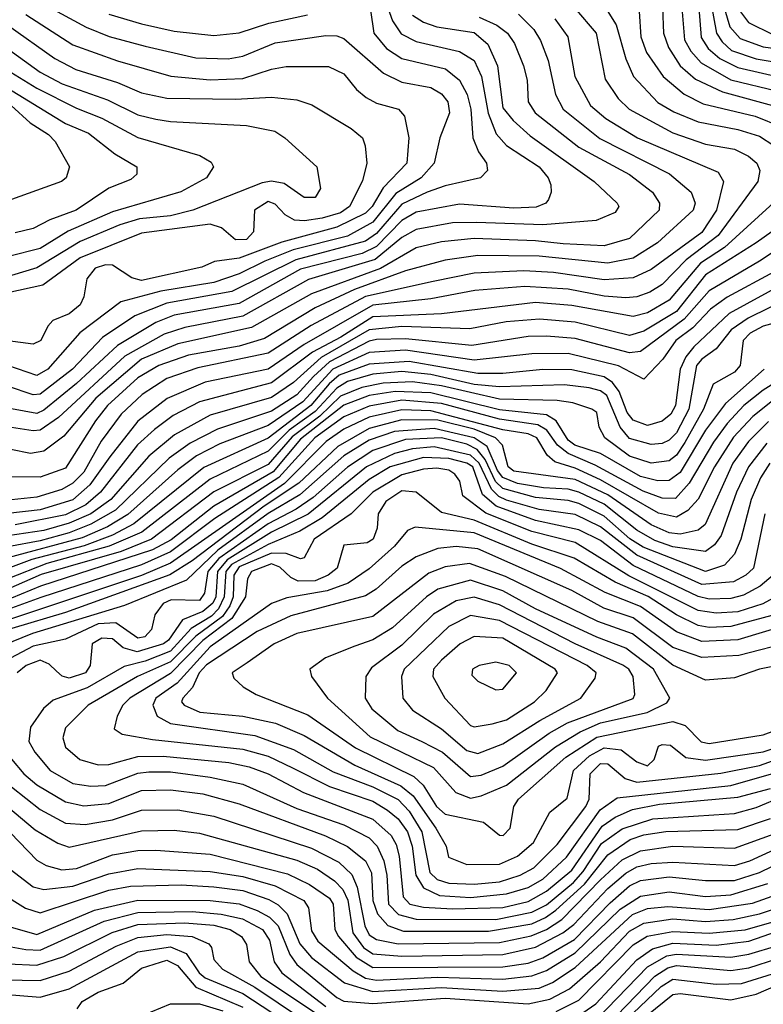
# Model space of a CAD drawing. Extents: x 501367 to 657802, y 482273 to 547541.
# Tile 387 of 656: x 617608 to 619665, y 494458 to 497182. Entities that reach past the tile are written whole.
import ezdxf

# ---------------------------------------------------------------- set-up
doc = ezdxf.new("R2010")
doc.units = 0

msp = doc.modelspace()

# ---------------------------------------------------------------- linework, layer by layer
at = {"layer": '0CON20XD'}
for points in [[(617575, 497280), (617791.5, 497161.5), (617855.8, 497135.8), (617955, 497108.9), (618095, 497076.7), (618185, 497074.2), (618225, 497081.4), (618315, 497118.4), (618455, 497138.3), (618485, 497137.4), (618505, 497130), (618614.2, 497034.1), (618665, 497009.7), (618745.4, 496995), (618775, 496977.4), (618792.4, 496955), (618796.7, 496925), (618770.7, 496855), (618754.8, 496785), (618718.4, 496745), (618648.5, 496701.5), (618585, 496622.2), (618515, 496583.3), (618364.7, 496545.3), (618286.2, 496513.8), (618215, 496478.8), (618145.1, 496454.9), (617998.8, 496431.2), (617888.1, 496401.9), (617774.5, 496315.5), (617685.6, 496215), (617655, 496197.7), (617575, 496225.2)], [(618601.6, 497285), (618639.1, 497179.1), (618663.4, 497143.4), (618705, 497122), (618825, 497094.8), (618865, 497069), (618885.3, 497025.3), (618903.7, 496923.6), (618926.5, 496866.5), (618955, 496834), (619045.3, 496775), (619070, 496745), (619076.9, 496725), (619078.4, 496705), (619071.2, 496685), (619063.3, 496675), (619036.3, 496663.7), (618975, 496660.7), (618825, 496671.5), (618705, 496650.2), (618665, 496626.3), (618595.4, 496554.6), (618555, 496535.7), (618385, 496491.7), (618215, 496397.1), (618035.4, 496364.6), (617985, 496344.7), (617879, 496281), (617765, 496175.3), (617675, 496102.1), (617655, 496092.9), (617585, 496105.4)], [(619543.1, 497263.1), (619572.4, 497162.4), (619600.7, 497130.7), (619665, 497107.3), (619795, 497089.3), (619855, 497064.9), (619950.2, 497010.2), (620006.9, 496985), (620174.6, 496944.6), (620323.5, 496853.5), (620427.9, 496807.9), (620445.9, 496775), (620446.2, 496745), (620438.6, 496721.4), (620383.4, 496655), (620355, 496578.9), (620335, 496564.2), (620308.7, 496561.3)], [(619143.2, 497215), (619203.2, 497145), (619227.5, 497017.5), (619263.9, 496963.9), (619293.8, 496935), (619415, 496869), (619505, 496838.2), (619585, 496823.9), (619624.1, 496805), (619647.6, 496785), (619655.2, 496765), (619650.4, 496735), (619540.5, 496585), (619452, 496518), (619385, 496449.5), (619351.3, 496428.7)], [(619228.4, 497215), (619258.3, 497168.3), (619284.4, 497074.4), (619305.6, 497025.6), (619373.3, 496953.3), (619417.3, 496927.3), (619485, 496899.7), (619595, 496878.9), (619655, 496860), (619694.2, 496834.2)], [(619386.6, 497215), (619389.1, 497145), (619403, 497105), (619434.9, 497054.9), (619477.4, 497017.4), (619552.4, 496982.4), (619711, 496939)], [(619440, 497215), (619447, 497127), (619464.3, 497095), (619493.4, 497063.4), (619575, 497016.3), (619705.2, 496984.8)], [(619486.9, 497215), (619493, 497133), (619512.9, 497102.9), (619545.2, 497075.2), (619595, 497049.8), (619775, 497008.8)], [(619520.9, 497225), (619535.3, 497145), (619550.9, 497120.9), (619577.3, 497097.3), (619645, 497074.4), (619785, 497050.7)], [(619593.7, 497215), (619624.6, 497174.6), (619691.8, 497141.8)], [(618578.3, 497208.3), (618587.8, 497145), (618622.4, 497102.4), (618665, 497074.8), (618786.2, 497046.2), (618824.6, 497014.7), (618846.3, 496975), (618856.4, 496935), (618861.5, 496855), (618876.8, 496816.8), (618899.6, 496785), (618902.5, 496765), (618882.5, 496745), (618785, 496722.9), (618734.9, 496705.1), (618665, 496672.3), (618595, 496590.5), (618565, 496569.6), (618371.9, 496518.1), (618195, 496430.6), (618015, 496398.2), (617926.9, 496363.1), (617837.4, 496302.6), (617753.6, 496215), (617665, 496145.9), (617645, 496144.1), (617502.5, 496192.5)], [(617625, 497197.2), (617755, 497112.5), (617878.3, 497068.3), (618026, 497026), (618135, 497015.7), (618225, 497019.3), (618305, 497045.9), (618345, 497052.4), (618462.4, 497052.4), (618505, 497032.7), (618539.5, 496989.5), (618566.6, 496966.6), (618595, 496951.6), (618655.8, 496935), (618672.5, 496915), (618684.7, 496855), (618678.8, 496785), (618613.1, 496716.9), (618583.3, 496665), (618565, 496647.3), (618485, 496607.8), (618333, 496567), (618215, 496522.3), (618147, 496513), (618112.1, 496497.9), (617945, 496461), (617918.3, 496468.3), (617865, 496503), (617845, 496503.9), (617816.8, 496495), (617793.5, 496465), (617785.7, 496415), (617775, 496393.2), (617745, 496368.3), (617699.9, 496350.1), (617685.7, 496334.3), (617666.9, 496295), (617645, 496284.2), (617575, 496293.6)], [(618879, 497189), (618927.5, 497167.5), (618957.7, 497145), (618976.4, 497116.4), (619001.6, 497055), (619011.6, 497015), (619014.8, 496954.8), (619033.9, 496925), (619155, 496830), (619295, 496753.7), (619358.9, 496705), (619377.8, 496675), (619377.1, 496655), (619295, 496576.7), (619225, 496556.4), (619111.9, 496561.9), (619035, 496570.8), (618865, 496576.9), (618775, 496567.8), (618705, 496551.1), (618606.3, 496493.7), (618415, 496424), (618249.2, 496330.8), (618045, 496285.5), (617945, 496242.6), (617818.9, 496135), (617730, 496030), (617675, 495988.7), (617637.8, 495982.2), (617583, 495993)], [(618987.8, 497197.8), (619030.4, 497155), (619048.9, 497125), (619069.7, 497069.7), (619090.7, 496975), (619111.7, 496935), (619213.3, 496853.3), (619406, 496756), (619465.3, 496705), (619476.2, 496675), (619471.4, 496655), (619372.5, 496565), (619305, 496522.9), (619235, 496508.9), (619045, 496528.1), (618875, 496530), (618785, 496516.5), (618675, 496487.4), (618534.1, 496435.9), (618425.2, 496384.8), (618285, 496299.7), (618215, 496279.3), (618075, 496253.7), (617992.6, 496225), (617935, 496191.5), (617851.2, 496115), (617818, 496072), (617735, 495941.4), (617665, 495916.3), (617585, 495917.2)], [(618695, 497194.8), (618725.5, 497175.5), (618762.2, 497162.2), (618865, 497147.3), (618902.6, 497115), (618929.7, 497055), (618945, 496938.8), (618973, 496903), (619020.6, 496860.6), (619197.5, 496735), (619260.8, 496675), (619265.4, 496665), (619255, 496648.7), (619203.2, 496626.8), (619055, 496615.1), (618871.6, 496621.6), (618805, 496620.5), (618705, 496601.6), (618665, 496579.4), (618591, 496519), (618406.8, 496463.2), (618225, 496361.6), (618065, 496330.9), (618007.5, 496312.5), (617899.2, 496250.8), (617715, 496081.3), (617665, 496046.6), (617645, 496044.4), (617585, 496054.1)], [(617855, 497197.6), (617945, 497170.6), (618035, 497150.2), (618145, 497138.2), (618215, 497146.2), (618296.9, 497173.1), (618404.6, 497195.4)], [(619321.5, 497205), (619326.7, 497135), (619341.9, 497091.9)], [(617575, 497167.4), (617705.3, 497075), (617763.1, 497045), (617878.5, 497008.5), (617945, 496980.2), (618015, 496964.8), (618205, 496962.9), (618305, 496968), (618375, 496961), (618416.4, 496946.4), (618525, 496881.4), (618556.2, 496855), (618563.6, 496833.6), (618568.2, 496785), (618556, 496736), (618520.8, 496665), (618495, 496648.2), (618445, 496633.1), (618395.8, 496625.8), (618368, 496628), (618342, 496642), (618315, 496671.5), (618295, 496678.8), (618257.8, 496655), (618254.7, 496595), (618235, 496574.1), (618205, 496573.3), (618166.3, 496606.3), (618135, 496616.2), (617945, 496591.5), (617775, 496523.6), (617672, 496448), (617575, 496426.3)], [(619088.4, 497185), (619124.4, 497135), (619143.7, 497025), (619187, 496945), (619229.1, 496909.1), (619317.5, 496855), (619540.2, 496760.2), (619555.3, 496735), (619536.1, 496655), (619495, 496593.5), (619355, 496491.4), (619305, 496467.6), (619225, 496462.4), (619085, 496482.6), (619003, 496487), (618865, 496481.2), (618751.9, 496458.1), (618565, 496416.3), (618414, 496336), (618295, 496259.2), (618100.8, 496219.2), (618015, 496189.2), (617947.1, 496145), (617889, 496091), (617833.8, 496016.2), (617785, 495930), (617755, 495899.9), (617725, 495882.6), (617655, 495861.4), (617585, 495853.8)], [(617543.9, 497123.9), (617665, 497037.4), (617725.3, 497005.3), (617850.9, 496960.9), (617935, 496918.8), (617985, 496907.5), (618025, 496900.5), (618235, 496889.6), (618313.6, 496873.6), (618341.8, 496855), (618430, 496775), (618440.5, 496715), (618425, 496690), (618395, 496690.4), (618339.4, 496729.4), (618305, 496735.2), (618278.8, 496731.2), (618086.9, 496655), (618025, 496639.3), (617939.1, 496630.9), (617885, 496614.5), (617775, 496568.3), (617655, 496495.9), (617585, 496474.1)], [(617486.4, 497096.4), (617655, 496993), (617765, 496937.5), (617835, 496910.1), (617935, 496856.2), (618106.5, 496806.5), (618138.1, 496788.1), (618144.4, 496775), (618124.6, 496745), (618053.7, 496706.3), (617865, 496650.5), (617742.4, 496597.6), (617665, 496549.1), (617576.8, 496526.8)], [(619341.9, 497091.9), (619388, 497025), (619446.1, 496976.1), (619499.1, 496949.1), (619642.9, 496915), (619715, 496886.2)], [(617455, 497065.5), (617735, 496895.4), (617798.5, 496868.5), (617871.5, 496811.5), (617931.9, 496775), (617931.9, 496755), (617915, 496740.4), (617855, 496715.8), (617764.1, 496655), (617691.2, 496628.8), (617645, 496604.8), (617595, 496592.3)], [(617584, 496945), (617637.2, 496897.2), (617687.9, 496865), (617706.4, 496845), (617745.4, 496775), (617736.7, 496745), (617724, 496735), (617515, 496660)], [(619714.7, 496695), (619557.8, 496552.2), (619491.3, 496508.7), (619405, 496406.2), (619345, 496371.4), (619305, 496360.7), (619135, 496391.3), (619035, 496400), (618775, 496368.6), (618585, 496360.1), (618496.6, 496303.4), (618417.9, 496262.1), (618305, 496177.9), (618105.4, 496124.6), (618032.7, 496087.3), (617981.3, 496048.7)], [(619800, 496675), (619645.7, 496565), (619505, 496476.1), (619425.3, 496375), (619335, 496320.1), (619295, 496308.1), (619145, 496345.3), (619046.1, 496353.9), (618953.9, 496346.1), (618853.4, 496326.6), (618665, 496332.9), (618575, 496324.3), (618442.2, 496247.8), (618365, 496178.5), (618305, 496136.5), (618135, 496088.2), (618036.1, 496033.9), (617965.5, 495974.5), (617860.5, 495855), (617805, 495815), (617745, 495788.7), (617675, 495769), (617575, 495753.7)], [(619793.6, 496606.4), (619655, 496513.8), (619515, 496432.5), (619446.3, 496353.7), (619325, 496263.8), (619295, 496260.5), (619145, 496300.4), (619065, 496306.5), (619015, 496305.8), (618859.1, 496280.9), (618675, 496299.1), (618595, 496297.3), (618575, 496292.3), (618465, 496235.6), (618420.6, 496195), (618375, 496144.5), (618305, 496099.5), (618155, 496049.2), (618079.7, 496010.3), (618021.1, 495968.9), (617873.4, 495825), (617805, 495785.9), (617745, 495762.5), (617665, 495739.9), (617575, 495723.7)], [(619695, 496484.6), (619565.2, 496414.8), (619518.8, 496381.2), (619470.4, 496329.6), (619423.5, 496295), (619387.4, 496242.6), (619335, 496188), (619264.5, 496224.5), (619125, 496258.4), (619025, 496258), (618865, 496239.8), (618675, 496268), (618575, 496261), (618474.7, 496215), (618391.3, 496125), (618295, 496059.5), (618161.6, 496008.4), (618097, 495975), (618045, 495936.9), (617907.2, 495812.8), (617851.1, 495778.9), (617781.1, 495748.9), (617575, 495693.6)], [(619727.2, 496455), (619571.1, 496368.9), (619472.7, 496277.3), (619450.5, 496249.5), (619434.7, 496215), (619422.3, 496115), (619408.9, 496091.1), (619385, 496071.2), (619345, 496059.5), (619305, 496073.7), (619288.6, 496095), (619266.3, 496153.7), (619248.3, 496178.3), (619225, 496193.6), (619135, 496213.4), (619055, 496214.7), (618945, 496203.5), (618875, 496203), (618685, 496236.5), (618575, 496229), (618491.7, 496198.3), (618464.1, 496175), (618413.3, 496115), (618295, 496024.6), (618117.3, 495942.7), (617923.3, 495786.8), (617864.5, 495755.5), (617786, 495726), (617641.7, 495688.3), (617575, 495663.2)], [(619351.3, 496428.7), (619315, 496415.7), (619285, 496413.1), (619225, 496417.6), (619125, 496436.2), (619005, 496443.6), (618867.1, 496432.9), (618745, 496409.7), (618585, 496392.1), (618395, 496283.4), (618295, 496215.5), (618121.1, 496178.9), (618016, 496134), (617935, 496071.2), (617857.5, 495972.5), (617802.4, 495895), (617755, 495853.3), (617665, 495825.6), (617575, 495815.6)], [(619737.5, 496412.5), (619623.6, 496356.4), (619576.3, 496323.7), (619535, 496272), (619495, 496243.2), (619480.3, 496225), (619459.3, 496105), (619425, 496039), (619405, 496018.8), (619385, 496009.7), (619355, 496007.2), (619295, 496023), (619269.1, 496055), (619232.1, 496142.1), (619215, 496155.7), (619183.2, 496163.2), (619115, 496171.8), (618935, 496166.3), (618865, 496173.2), (618745, 496200.4), (618665, 496208.5), (618585, 496201.5), (618515, 496181.2), (618485, 496163), (618425, 496098.4), (618353.4, 496046.6), (618295, 495988.2), (618135, 495911.1), (617945.6, 495764.4), (617855.2, 495725), (617682.9, 495677.1), (617575, 495634.7)], [(619705, 496345.6), (619665, 496334.7), (619628.8, 496315), (619609.8, 496295), (619601, 496225), (619585, 496207.3), (619526.6, 496173.4), (619499.5, 496105), (619448.1, 496011.9), (619425, 495976.9), (619405, 495961.6), (619355, 495954.9), (619295, 495974.7), (619226.7, 496025), (619211.3, 496055), (619204.5, 496095), (619191.1, 496105), (619138, 496122), (619095, 496129), (618935, 496132.3), (618775, 496169.4), (618695, 496180.3), (618613.3, 496176.7), (618554.7, 496164.7), (618495, 496140.2), (618438.3, 496085), (618362.1, 496027.9), (618295, 495951.8), (618145, 495875.7), (617972.2, 495745), (617889, 495711), (617667.4, 495647.4), (617575, 495606.6)], [(619667.9, 496215), (619560.1, 496119.9), (619505, 496046.5), (619435, 495928.9), (619405, 495906.8), (619373.8, 495906.2), (619325, 495918), (619215, 495981.9), (619143.4, 496005), (619125, 496018.6), (619091.9, 496071.9), (619065, 496088.7), (618935, 496102.5), (618745, 496149.8), (618646.3, 496153.7), (618575, 496142.2), (618505, 496115.6), (618385, 496021.5), (618309.1, 495930.9), (618145, 495836.4), (618027.1, 495742.9), (617975, 495715.4), (617665.1, 495614.9), (617585, 495581.8)], [(619718.9, 496191.1), (619665, 496157.2), (619611.7, 496115), (619565, 496064.6), (619527, 496013), (619460.2, 495899.8), (619422.4, 495857.6), (619385, 495857.9), (619332.8, 495877.2), (619199.7, 495949.7), (619125, 495981.5), (619095.4, 496005.4), (619066.3, 496046.3), (619041.3, 496061.3), (618935, 496076.7), (618775, 496119.9), (618665, 496129.1), (618575, 496112.7), (618505, 496083.1), (618424.5, 496025), (618324.7, 495915.3), (618148.2, 495801.8), (618025, 495709.5), (617945, 495673.6), (617666.5, 495583.5)], [(619695, 496131.3), (619636.1, 496083.9), (619582.5, 496027.5), (619530, 495945), (619484.6, 495855.4), (619456, 495824), (619425, 495805.9), (619375, 495816.8), (619215, 495908.7), (619145, 495941.5), (619088.4, 495958.4), (619066.9, 495976.9), (619038.3, 496025), (619015, 496036.4), (618945, 496047.5), (618745, 496100.4), (618665, 496102.4), (618575, 496082.1), (618505, 496049.3), (618455.6, 496015), (618340.9, 495899.1), (618025, 495678.5), (617945, 495644.3), (617585, 495524.6)], [(619679.9, 496070.1), (619624.6, 496015.4), (619580.9, 495955), (619504.4, 495785.6), (619485, 495769.4), (619435, 495758.6), (619405, 495762.6), (619355, 495784.7), (619235, 495867.4), (619145, 495909.8), (618975, 495933.2), (618959.3, 495945), (618943.9, 496005), (618924.3, 496025), (618865, 496049.1), (618765, 496074.1), (618665, 496075.1), (618575, 496050.7), (618488.4, 496001.6), (618380.1, 495899.9), (618284.3, 495835.7), (618085, 495685), (618023.6, 495646.4), (617735, 495541.6), (617436.7, 495453.3)], [(619675, 496010.6), (619623.9, 495945), (619590.9, 495875), (619548.2, 495755), (619530.5, 495729.5), (619505, 495710.4), (619415, 495723.4), (619365, 495741.1), (619315, 495769.9), (619225, 495841.8), (619154.9, 495874.9), (619125, 495883.2), (619056.9, 495886.9), (618985, 495898.5), (618945, 495915.2), (618929.5, 495935), (618901.6, 496001.6), (618865, 496025.5), (618755, 496051.2), (618645, 496042.6), (618575, 496018.4), (618505, 495975.1), (618382.8, 495867.2), (618295, 495815.5), (618155.8, 495714.2), (618069, 495631), (617898.3, 495561.7), (617643.8, 495483.8), (617474.2, 495415.8)], [(617981.3, 496048.7), (617934.3, 496005.7), (617831.5, 495875), (617790.5, 495839.5), (617735, 495812.6), (617595, 495784.8)], [(619683.5, 495955), (619657.8, 495915), (619631.4, 495855), (619602.7, 495745), (619585, 495703.4), (619557.4, 495672.6), (619505, 495655.6), (619333, 495723), (619296.2, 495746.2), (619225, 495808.4), (619155, 495843.1), (619125, 495851.6), (619035, 495859.8), (618945, 495885.2), (618924.5, 495904.5), (618895.4, 495965.4), (618873.1, 495993.1), (618845, 496007.5), (618775, 496025.4), (618675, 496020.8), (618585, 495989.9), (618515, 495943.7), (618419.7, 495860.3), (618372.6, 495827.4), (618295, 495786.9), (618158.8, 495691.2), (618128.6, 495655), (618118.8, 495595), (618105, 495575.2), (618027.2, 495577.2), (618005, 495566.9), (617981.5, 495535), (617972.7, 495495), (617954, 495475), (617935, 495471), (617873.7, 495513.7), (617825, 495510.8), (617735, 495467.8), (617645, 495448.5), (617505.3, 495375)], [(619669.4, 495815), (619638, 495665), (619617.2, 495645), (619582.9, 495627.1), (619495, 495619.6), (619315, 495700.1), (619215, 495779.4), (619145, 495812.7), (619045, 495826.5), (618955, 495852.9), (618933.3, 495863.3), (618912.8, 495882.8), (618878.9, 495955), (618855, 495977.7), (618755, 496000.1), (618695.1, 495995.1), (618645, 495981.8), (618567.8, 495945), (618405.7, 495814.3), (618305, 495764.2), (618182.2, 495687.8), (618154.9, 495655), (618150.9, 495585), (618142.6, 495567.4), (618115, 495544.3), (618058.4, 495521.6), (618019.4, 495465), (618005.8, 495455), (617933.1, 495433.1), (617894.2, 495444.2), (617865, 495468.6), (617835, 495470.6), (617808.5, 495455), (617803.3, 495395), (617790.2, 495375), (617745, 495360.1), (617725.3, 495365.3), (617709.7, 495379.7), (617689.2, 495399.2), (617665, 495409.8), (617625.7, 495395), (617601.1, 495375)], [(619692.4, 495645), (619656.5, 495615), (619610.1, 495589.9), (619575, 495580.7), (619515, 495578.8), (619485, 495585.9), (619305, 495671.5), (619215, 495740.8), (619155, 495770.9), (619035, 495796.7), (618926, 495836), (618888.5, 495868.5), (618861.2, 495945), (618845, 495955.6), (618795, 495968.2), (618725, 495970.5), (618632.6, 495945), (618575, 495910.3), (618445, 495803.6)], [(619708.8, 495591.2), (619664, 495566), (619595, 495543.8), (619535, 495540), (619485, 495547.1), (619293.2, 495643.2), (619145, 495736), (619025, 495766.4), (618897.2, 495817.2), (618833.5, 495865), (618825.3, 495905), (618811.6, 495925), (618795, 495935.8), (618761.5, 495941.5), (618725, 495938.6), (618665, 495922.6), (618585, 495875.3), (618525, 495815.2), (618422.8, 495745), (618395, 495693.1), (618385, 495690), (618345.3, 495705.3), (618305, 495705.8), (618215, 495668.4), (618200.8, 495645), (618198.1, 495585), (618189.5, 495560.5), (618168.9, 495531), (618095, 495476.6), (618025, 495405.5), (617933.9, 495365), (617797, 495285), (617735, 495222.5), (617727.4, 495195), (617735, 495168.8), (617774.5, 495135), (617825, 495120.6), (617855, 495121), (617935, 495143.5), (618005, 495144.3), (618186.6, 495126.6), (618243.2, 495115), (618295, 495095.4), (618393.5, 495043.5), (618585, 494969.9), (618635.2, 494925), (618649.9, 494899.9), (618657.8, 494867.8), (618669, 494755), (618687.1, 494735), (618725, 494726.6), (618805, 494721.4), (618945, 494725.2), (619015, 494741.9), (619065, 494771), (619135, 494828.7), (619219, 494951), (619255, 494975.3), (619303.3, 494996.7), (619378.2, 495011.8), (619595, 495030.6), (619685, 495054.5)], [(619702.6, 495537.4), (619575, 495503.4), (619515, 495500.5), (619485, 495506.1), (619425, 495535.1), (619346.2, 495586.2), (619255.7, 495625.7), (619141.8, 495691.8), (619025, 495730.8), (618865, 495797.8), (618775, 495819), (618704.9, 495874.9), (618665, 495878.6), (618620.7, 495849.3), (618599.6, 495815), (618596.6, 495775), (618586.1, 495745), (618568.8, 495735), (618505, 495727.8), (618486.5, 495665), (618461.3, 495645), (618425, 495629.6), (618378.2, 495628.2), (618358.4, 495638.4), (618327.6, 495667.6), (618305, 495676.4), (618248.8, 495655), (618237.8, 495635), (618232.7, 495585), (618195, 495525), (618115, 495464), (618025, 495373.3), (617912.2, 495305), (617892.9, 495285), (617877.2, 495255), (617869.7, 495219.7), (617891.2, 495205), (617975, 495190.4), (618225, 495164), (618295, 495144), (618362.3, 495112.3), (618465, 495060.4), (618585, 495020.1), (618625.1, 494995.1), (618655, 494971), (618680.5, 494935), (618694.1, 494895), (618704.3, 494815), (618725, 494779.8), (618768.9, 494759), (618855, 494753.3), (618955, 494763.1), (619015, 494781.2), (619055, 494803.5), (619120.9, 494865), (619213.9, 494996.1), (619261.3, 495028.7), (619575, 495063.5), (619701.1, 495098.9)], [(618445, 495803.6), (618383.3, 495766.7), (618295, 495730.3), (618194, 495675), (618178.2, 495655), (618173.8, 495585), (618158.4, 495551.6), (618138.5, 495531.5), (618082.4, 495497.6), (618025, 495435.1), (617955, 495407.3), (617897.1, 495392.9), (617795, 495333.3), (617700.8, 495299.2), (617673.6, 495276.4), (617638.3, 495225), (617633.6, 495185), (617649.8, 495155), (617692.2, 495105), (617755, 495068.8), (617805, 495061.1), (617845, 495063.3), (617935, 495097), (617965, 495100.8), (618025, 495100.9), (618135, 495086.1), (618225, 495067), (618375, 494999.7), (618505, 494954.4), (618575, 494917.9), (618597.1, 494895), (618614.9, 494855), (618623.7, 494815), (618628.5, 494735), (618656.1, 494706.1), (618705, 494692.9), (618925, 494692), (619025, 494712.3), (619065, 494733.2), (619139.9, 494795), (619166.7, 494825), (619217.9, 494902.2), (619275, 494943.6), (619359.1, 494970.9), (619528.4, 494981.6), (619585, 494986), (619645, 495002.2), (619795, 495064.9)], [(619747.8, 495512.2), (619595, 495466.7), (619495, 495461.7), (619425, 495488), (619325, 495558.8), (619227.5, 495597.5), (619104.1, 495664.1), (618865, 495761.9), (618702, 495778), (618681.1, 495768.9), (618644.9, 495725.1), (618575, 495662.7), (618516.5, 495623.5), (618458.5, 495601.5), (618347.1, 495582.9), (618305, 495567.2), (618135, 495447), (618043.4, 495346.6), (617984.2, 495305), (617975.9, 495285), (617988.1, 495255), (618025.1, 495235.1), (618258.7, 495201.3), (618365, 495163.1), (618475, 495100.8), (618585, 495059.2), (618655, 495024.2), (618685, 494992.2), (618720.2, 494935), (618742.6, 494822.6), (618762.8, 494802.8), (618795, 494792.5), (618865, 494789.9), (618935, 494797), (618992.9, 494815), (619030.2, 494835), (619095, 494899.6), (619173.9, 495005), (619183.6, 495025), (619186.6, 495095), (619215, 495123.6), (619235, 495122.7), (619282.6, 495082.6), (619315, 495072.3), (619547.5, 495097.5), (619655, 495118.2), (619765, 495157.8)], [(619748, 495462), (619597.2, 495422.8), (619495, 495417.4), (619415, 495445.1), (619305, 495527.3), (619224.3, 495554.3), (619135, 495602.8), (618875, 495717.8), (618815.4, 495724.6), (618765, 495719), (618705, 495695.8), (618665, 495670.2), (618593.7, 495606.3), (618565, 495588.2), (618357.6, 495532.4), (618265, 495489.3), (618125, 495397.1), (618104.3, 495375), (618086, 495334), (618059.3, 495305), (618055.8, 495295), (618063.4, 495285), (618106.4, 495266.4), (618225, 495254.6), (618315.7, 495235.7), (618395, 495201.5), (618535, 495119.2), (618662.4, 495062.4), (618696.3, 495035), (618758.9, 494945), (618788.1, 494895), (618794.4, 494865), (618844.7, 494844.7), (618935, 494845.5), (618985, 494867.4), (619029, 494905), (619075, 494989.1), (619122.3, 495027.7), (619140.4, 495105), (619184.7, 495145.3), (619225, 495167.3), (619272, 495162), (619315, 495128.9), (619345, 495117.8), (619363.5, 495135), (619375, 495172), (619385, 495176.7), (619408, 495175), (619450.4, 495140.4), (619505, 495132.9), (619665, 495156.2), (619784, 495196)], [(619705, 495394.8), (619654.4, 495385), (619585, 495361.5), (619505, 495354.7), (619415, 495396.6), (619302.9, 495482.9), (619207.1, 495517.1), (618951.9, 495641.9), (618852.7, 495677.3), (618785, 495668.6), (618739.7, 495650.3), (618585, 495531.1), (618375, 495483.8), (618312.3, 495455), (618237.5, 495402.5), (618196.2, 495375), (618200.3, 495360.3), (618225.9, 495335.9), (618262.5, 495315), (618405, 495258.4), (618537.1, 495167.1), (618697.9, 495087.9), (618724, 495064), (618761.4, 495005), (618785, 494984.2), (618891.4, 494961.4), (618935, 494925.3), (618945.5, 494925), (618964.7, 494945), (618975.2, 495005), (618987.7, 495025), (619118.7, 495141.3), (619205, 495197.2), (619415, 495240), (619449, 495229), (619493.6, 495183.6), (619515, 495179.4), (619665, 495203.8), (619697.3, 495215)], [(618855, 495028.4), (618885, 495034.8), (618955, 495064.3), (619090.2, 495170.2), (619158.1, 495211.9), (619215, 495236.3), (619343.4, 495265), (619398.3, 495291.7), (619406.8, 495305), (619361.7, 495385), (619285, 495442.8), (619205, 495473.3), (619035, 495551.9), (618945, 495602.3), (618855, 495631.2), (618765, 495606.2), (618733, 495585), (618639.7, 495499.7), (618585, 495466.5), (618535, 495449), (618453.9, 495416.1), (618410.5, 495385), (618415.5, 495365), (618459.4, 495305), (618577.7, 495197.7), (618752.6, 495112.6), (618814.1, 495044.1), (618855, 495028.4)], [(617666.5, 495583.5), (617575, 495550.1)], [(618855, 495088.3), (618885, 495092), (618945, 495116.7), (619072.4, 495207.6), (619123.1, 495236.9), (619305, 495303.8), (619309.7, 495315), (619304.8, 495365), (619293, 495385), (619276.2, 495396.2), (619145, 495455.6), (618935, 495563.1), (618865, 495583.9), (618815, 495574.3), (618752.8, 495537.2), (618665, 495451.4), (618581.1, 495388.9), (618565.3, 495365), (618563.9, 495305), (618582.4, 495275), (618654.2, 495215), (618720, 495185), (618778, 495155), (618855, 495088.3)], [(618875, 495151.8), (618945, 495178), (619047.1, 495242.9), (619160, 495305), (619199.8, 495360.2), (619203.2, 495375), (619177.4, 495395), (618935, 495520.1), (618855, 495533.5), (618795, 495502.8), (618671.5, 495385), (618664.3, 495365), (618667.5, 495305), (618695, 495271.6), (618775, 495220.4), (618845, 495160), (618875, 495151.8)], [(618865.3, 495225.3), (618915, 495234.1), (618955, 495245.2), (619032.5, 495295), (619064.2, 495325.8), (619095.8, 495375), (619089.2, 495385), (618945, 495471), (618865, 495475.2), (618826.4, 495455), (618775, 495409.6), (618752.6, 495385), (618750.5, 495365), (618784.2, 495305), (618855, 495229.5), (618865.3, 495225.3)], [(618925, 495327.5), (618945, 495330), (618982.7, 495375), (618962.5, 495395), (618925, 495404.8), (618879.2, 495395), (618860.4, 495385), (618858.7, 495368.7), (618875, 495351.8), (618925, 495327.5)], [(617585, 495135.8), (617619.5, 495095), (617655, 495064.8), (617735, 495017.7), (617785, 495007.3), (617855, 495013.2), (617945, 495049.4), (618025, 495051.6), (618115, 495039.9), (618215, 495012.6), (618453.8, 494923.8), (618515, 494894), (618564.5, 494854.5), (618581.3, 494821.3), (618584.9, 494744.9), (618598, 494708), (618626, 494676), (618669.8, 494659.8), (618905, 494660.3), (619025, 494680.7), (619062.6, 494697.4), (619091.5, 494718.5), (619170.1, 494789.9), (619235, 494871.1), (619296.5, 494913.5), (619335, 494926.3), (619395.5, 494935.6), (619595, 494941.1), (619685, 494971.4)], [(617585, 495059.8), (617665, 494996.4), (617735, 494958.9), (617788.8, 494955)], [(617575, 495004.2), (617650.9, 494940.9), (617713.5, 494903.5), (617745, 494892.2), (617945, 494937.4), (618035, 494939.1), (618105, 494931.1), (618375, 494856.3), (618431.4, 494831.4), (618479.2, 494799.2), (618501.6, 494775), (618515.8, 494745.8), (618530, 494655), (618559, 494615), (618585, 494596.9), (618665, 494590.4), (618945, 494595.3), (619035, 494616.2), (619110.6, 494655), (619141.2, 494678.8), (619235, 494777.8), (619285, 494821), (619315, 494838), (619355, 494847.5), (619415, 494851.4), (619585, 494842), (619627.9, 494855), (619845, 494954.7)], [(617788.8, 494955), (617865, 494967.7), (617945, 494995.2), (618045, 494996), (618145, 494978.2), (618415, 494889.3), (618490.7, 494850.7), (618526.5, 494816.5), (618541.7, 494781.7), (618563, 494675), (618575, 494650), (618595, 494636.8), (618655, 494624.9), (618935, 494629.1), (619022.6, 494647.4), (619065, 494664.7), (619107.4, 494692.6), (619215, 494801.7), (619275, 494857.6), (619325, 494882.8), (619415, 494895.1), (619585, 494889.9), (619695, 494929.4)], [(617557.7, 494957.7), (617655, 494856.5), (617681.5, 494841.5), (617725, 494829.5), (617765, 494833.5), (617865, 494870.9), (617935, 494883), (617985, 494884.1), (618135, 494873.1), (618348.7, 494818.7), (618409.4, 494789.4), (618465, 494751), (618475.1, 494735), (618479.8, 494665), (618489.7, 494645), (618538.5, 494588.5), (618585, 494559.1), (618945, 494560.9), (619015, 494571.9), (619055, 494586.1), (619142.7, 494637.3), (619241.1, 494738.9), (619295, 494785.5), (619325, 494799.8), (619405, 494810), (619505, 494800.1), (619585, 494800.7), (619655, 494822.8), (619865.2, 494924.8)], [(617581.2, 494831.2), (617645, 494782.7), (617675, 494775.2), (617755, 494784.3), (617855, 494818.6), (617935, 494833.2), (618134.6, 494825.4), (618225, 494811.2), (618315, 494785.6), (618394.4, 494745), (618407, 494725), (618415, 494661.2), (618432.7, 494632.7), (618530.4, 494550.4), (618565, 494530.4), (618595, 494524.3), (618765, 494533), (618945, 494527.3), (619025, 494536.2), (619065, 494551.2), (619145, 494599.7), (619269.2, 494720.8), (619325, 494757.3), (619405, 494768.7), (619505, 494756.4), (619575, 494760.9), (619678.1, 494791.9)], [(619092.4, 494437.6), (619155, 494469.1), (619305, 494622.4), (619344.1, 494645.9), (619415, 494659.4), (619515, 494654.3), (619615, 494664.1), (619695, 494686.9), (619765, 494715.9), (619865, 494774.7), (619935, 494806), (619984.4, 494815.6), (620034, 494814), (620068.1, 494805), (620119.2, 494765), (620145, 494734.8), (620195.1, 494655), (620201.7, 494625), (620200.1, 494585), (620173.8, 494496.2), (620168.6, 494455)], [(617555, 494766.6), (617623.7, 494723.7), (617665, 494711), (617855, 494773.8), (617914.9, 494784.9), (618055, 494788.1), (618145, 494783.1), (618225, 494772.4), (618297.4, 494747.4), (618323.3, 494733.3), (618348.3, 494708.3), (618383.4, 494625), (618415, 494587.6), (618506.6, 494516.6), (618585, 494492.7), (618774, 494504), (618945, 494494.1), (619045, 494502.5), (619081.6, 494518.4), (619145, 494559.2), (619303.4, 494706.6), (619345, 494723), (619401.3, 494728.7), (619515, 494720.2), (619635, 494737.3), (619705, 494762.1)], [(619145, 494419.7), (619201.4, 494458.6), (619315, 494580.4), (619358.4, 494611.6), (619415, 494626.8), (619535, 494621.7), (619625, 494632.1), (619765, 494681.4), (619925, 494764.1), (619985, 494777.6), (620025, 494774.9), (620065, 494762.9), (620096.4, 494735), (620148.5, 494665), (620159.1, 494615), (620146.7, 494503.3), (620144.8, 494415.2)], [(617575, 494673.8), (617655, 494650.9), (617815, 494718.4), (617935, 494745.5), (618135.3, 494744.7), (618215, 494736.1), (618265, 494717), (618299.2, 494699.2), (618322.8, 494675), (618355.5, 494595.5), (618375, 494568.2), (618485, 494476.8), (618505, 494466.3), (618585, 494459.6), (618785, 494474.5), (619015, 494458.8), (619075, 494472), (619129.2, 494500.8), (619214.9, 494575.1), (619295, 494660.1), (619335, 494682.2), (619415, 494694), (619505, 494687.1), (619582, 494692), (619655, 494707.7), (619720.4, 494730.4)], [(619205, 494416.5), (619345, 494561), (619398.4, 494591.6), (619425, 494596.7), (619575, 494587.8), (619625, 494596.2), (619705, 494620.7), (619925, 494724), (619975, 494737.1), (620045, 494724.8), (620065, 494711.1), (620090.2, 494680.2), (620105.8, 494655), (620114, 494625), (620109.5, 494385)], [(617552.6, 494622.6), (617625, 494608.9), (617665, 494607.7), (617842.1, 494687.9), (617935, 494711.5), (618085, 494714.1), (618165, 494707.2), (618223.9, 494693.9), (618279.3, 494665), (618299.5, 494635), (618312.1, 494575), (618333.4, 494545), (618455, 494451.3)], [(617575, 494569.4), (617655, 494566.1), (617730, 494590), (617863.5, 494656.5), (617935, 494678.3), (618065, 494683), (618145, 494676.6), (618190, 494665), (618221.6, 494645), (618235, 494623.1), (618242.7, 494575), (618274.8, 494535), (618495, 494388.3)], [(619207.6, 494372.4), (619364.6, 494535.4), (619401.1, 494558.9), (619425, 494565.1), (619575, 494551.5), (619625, 494558.9), (619705, 494584.2), (619855, 494655.3), (619932.8, 494682.8), (619975, 494687.1), (620005, 494681.5), (620043.5, 494665), (620060, 494645), (620071.6, 494585), (620074.4, 494385)], [(617565, 494525.3), (617665, 494523.3), (617745, 494549.6), (617875, 494618.4), (617935, 494642.8), (618015, 494651.1), (618085.3, 494645.3), (618131.2, 494625), (618138.6, 494615), (618145, 494581.8), (618168.6, 494555), (618258.3, 494505), (618455, 494373.5)], [(619285, 494413.3), (619382.7, 494507.3), (619415, 494527.3), (619535, 494513.2), (619605, 494515.3), (619705, 494546.4), (619865, 494620.5), (619955, 494634.2), (619990.9, 494620.9), (620019.3, 494579.3), (620033.2, 494513.2), (620037.6, 494385)], [(617495, 494491.5), (617665, 494477.4), (617745, 494500.4), (617935, 494602.8), (618025, 494616.3), (618068.3, 494598.3), (618104.4, 494545), (618120.9, 494530.9), (618225, 494487.2), (618412.4, 494365)], [(617766.6, 494445), (617781.2, 494465), (617825, 494490.8), (617893.8, 494516.2), (617945, 494557.3), (618015, 494580), (618044.8, 494564.8), (618095.2, 494505.2), (618225, 494449.5)], [(619295, 494387.5), (619415, 494484.9), (619435, 494487.2), (619575, 494469.7), (619645.5, 494485.5), (619865, 494581), (619929, 494579), (619967.5, 494555), (619984.9, 494525), (619995.6, 494485.6), (620001.5, 494375)], [(617945, 494425.9), (618025, 494459.4), (618105, 494458.9), (618169.5, 494439.5)]]:
    msp.add_lwpolyline(points, dxfattribs=at)

doc.saveas('drawing.dxf')
